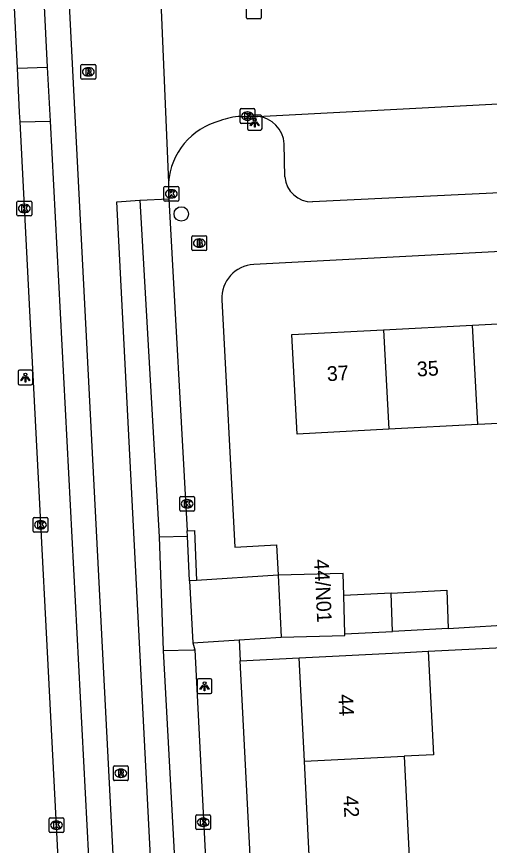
# Model space of a CAD drawing. Extents: x 161084 to 161928, y 385355 to 386522.
# Drawn here: x 161611.5 to 161643.5, y 385953.8 to 386010 of the extents above; entities that cross this region are included whole.
import ezdxf

# ---------------------------------------------------------------- set-up
doc = ezdxf.new("R2010")
doc.units = 0
for name, color, linetype in [('IMGEO_Boom', 7, 'Continuous'), ('IMGEO_Brandkraan', 7, 'Continuous'), ('IMGEO_Kolk', 7, 'Continuous'), ('IMGEO_Lichtpunt', 7, 'Continuous'), ('IMGEO_Pand', 7, 'Continuous'), ('IMGEO_Pand_nummerreeks', 7, 'Continuous'), ('IMGEO_Rijbaan_lokaal_gesloten', 7, 'Continuous'), ('IMGEO_Rijbaan_lokaal_open', 7, 'Continuous'), ('IMGEO_Rioolput', 7, 'Continuous'), ('IMGEO_Voetpad_open', 7, 'Continuous')]:
    doc.layers.add(name, color=color, linetype=linetype)

msp = doc.modelspace()

# ---------------------------------------------------------------- linework, layer by layer
at = {"layer": 'IMGEO_Boom'}
msp.add_circle((161622.631, 385996.625), 0.489, dxfattribs=at)
at = {"layer": 'IMGEO_Brandkraan'}
for p, q in [((161623.353, 385994.224), (161623.353, 385995.076)), ((161623.428, 385995.15), (161624.28, 385995.15)), ((161624.354, 385995.076), (161624.354, 385994.224)), ((161623.841, 385994.93), (161623.866, 385994.93)), ((161624.28, 385994.15), (161623.428, 385994.15)), ((161623.864, 385994.37), (161623.839, 385994.37))]:
    msp.add_line(p, q, dxfattribs=at)
for points in [[(161623.353, 385994.224), (161623.353, 385995.076)], [(161623.428, 385995.15), (161624.28, 385995.15)], [(161624.354, 385995.076), (161624.354, 385994.224)], [(161623.701, 385994.85), (161623.701, 385994.45), (161623.914, 385994.45)], [(161623.932, 385994.85), (161623.701, 385994.85)], [(161623.88, 385994.769), (161623.826, 385994.769), (161623.826, 385994.693)], [(161623.826, 385994.693), (161623.879, 385994.693)], [(161623.888, 385994.617), (161623.826, 385994.617), (161623.826, 385994.536)], [(161623.826, 385994.536), (161623.888, 385994.536)], [(161624.28, 385994.15), (161623.428, 385994.15)]]:
    msp.add_lwpolyline(points, dxfattribs=at)
for centre, radius, start, end in [((161623.43, 385995.074), 0.0765, 91.552, 178.448), ((161623.43, 385995.074), 0.0765, 91.552, 178.448), ((161624.278, 385995.074), 0.0765, 1.552, 88.448), ((161624.278, 385995.074), 0.0765, 1.552, 88.448), ((161623.881, 385994.731), 0.0379, 267.8285, 90.9355), ((161623.889, 385994.576), 0.0404, 269.8759, 90.5077), ((161623.92, 385994.701), 0.251, 268.6676, 293.5347), ((161623.936, 385994.705), 0.145, 59.4692, 91.5367), ((161623.961, 385994.752), 0.0922, 285.5137, 58.1501), ((161623.966, 385994.56), 0.105, 301.3115, 78.989), ((161623.43, 385994.226), 0.0765, 181.552, 268.448), ((161623.43, 385994.226), 0.0765, 181.552, 268.448), ((161624.278, 385994.226), 0.0765, 271.552, 358.448), ((161624.278, 385994.226), 0.0765, 271.552, 358.448)]:
    msp.add_arc(centre, radius, start, end, dxfattribs=at)
for centre, major_axis, ratio, start_param, end_param in [((161623.84, 385994.65), (-0.387, 0.002), 0.722429, 4.712389, 7.853982), ((161623.865, 385994.65), (-0.39, 0.002), 0.717154, 1.570796, 4.712389)]:
    msp.add_ellipse(centre, major_axis=major_axis, ratio=ratio, start_param=start_param, end_param=end_param, dxfattribs=at)
at = {"layer": 'IMGEO_Kolk'}
for p, q in [((161627.045, 386009.921), (161627.045, 386010.773)), ((161628.046, 386010.773), (161628.046, 386009.921)), ((161627.972, 386009.847), (161627.12, 386009.847)), ((161626.624, 386002.833), (161626.624, 386003.685)), ((161626.699, 386003.759), (161627.551, 386003.759)), ((161627.112, 386003.539), (161627.137, 386003.539)), ((161627.625, 386003.685), (161627.625, 386002.833)), ((161627.135, 386002.979), (161627.11, 386002.979)), ((161627.551, 386002.759), (161626.699, 386002.759)), ((161621.459, 385997.561), (161621.459, 385998.413)), ((161621.534, 385998.487), (161622.386, 385998.487)), ((161622.46, 385998.413), (161622.46, 385997.561)), ((161621.947, 385998.267), (161621.972, 385998.267)), ((161611.5, 385996.571), (161611.5, 385997.423)), ((161611.575, 385997.497), (161612.427, 385997.497)), ((161611.988, 385997.277), (161612.013, 385997.277)), ((161612.501, 385997.423), (161612.501, 385996.571)), ((161622.386, 385997.487), (161621.534, 385997.487)), ((161621.97, 385997.707), (161621.945, 385997.707)), ((161612.011, 385996.717), (161611.986, 385996.717)), ((161612.427, 385996.497), (161611.575, 385996.497)), ((161622.53, 385976.56), (161622.53, 385977.412)), ((161622.605, 385977.486), (161623.457, 385977.486)), ((161623.018, 385977.266), (161623.043, 385977.266)), ((161623.531, 385977.412), (161623.531, 385976.56)), ((161623.041, 385976.706), (161623.016, 385976.706)), ((161612.591, 385975.133), (161612.591, 385975.985)), ((161612.666, 385976.059), (161613.518, 385976.059)), ((161613.592, 385975.985), (161613.592, 385975.133)), ((161623.457, 385976.486), (161622.605, 385976.486)), ((161613.079, 385975.839), (161613.104, 385975.839)), ((161613.518, 385975.059), (161612.666, 385975.059)), ((161613.102, 385975.279), (161613.077, 385975.279)), ((161623.62, 385954.98), (161623.62, 385955.832)), ((161623.695, 385955.906), (161624.547, 385955.906)), ((161624.621, 385955.832), (161624.621, 385954.98)), ((161613.68, 385954.779), (161613.68, 385955.631)), ((161613.755, 385955.705), (161614.607, 385955.705)), ((161614.168, 385955.485), (161614.193, 385955.485)), ((161614.681, 385955.631), (161614.681, 385954.779)), ((161624.108, 385955.686), (161624.133, 385955.686)), ((161614.607, 385954.705), (161613.755, 385954.705)), ((161614.191, 385954.925), (161614.166, 385954.925)), ((161624.547, 385954.906), (161623.695, 385954.906)), ((161624.131, 385955.126), (161624.106, 385955.126))]:
    msp.add_line(p, q, dxfattribs=at)
for points in [[(161627.045, 386009.921), (161627.045, 386010.773)], [(161628.046, 386010.773), (161628.046, 386009.921)], [(161627.972, 386009.847), (161627.12, 386009.847)], [(161626.624, 386002.833), (161626.624, 386003.685)], [(161626.699, 386003.759), (161627.551, 386003.759)], [(161626.945, 386003.459), (161627.068, 386003.459), (161627.068, 386003.308), (161627.198, 386003.459), (161627.362, 386003.459), (161627.216, 386003.308), (161627.369, 386003.059), (161627.217, 386003.059), (161627.132, 386003.223), (161627.068, 386003.156), (161627.068, 386003.059), (161626.945, 386003.059), (161626.945, 386003.459)], [(161627.625, 386003.685), (161627.625, 386002.833)], [(161627.551, 386002.759), (161626.699, 386002.759)], [(161621.459, 385997.561), (161621.459, 385998.413)], [(161621.534, 385998.487), (161622.386, 385998.487)], [(161622.46, 385998.413), (161622.46, 385997.561)], [(161621.78, 385998.187), (161621.903, 385998.187), (161621.903, 385998.036), (161622.033, 385998.187), (161622.197, 385998.187), (161622.051, 385998.036), (161622.204, 385997.787), (161622.052, 385997.787), (161621.967, 385997.951), (161621.903, 385997.884), (161621.903, 385997.787), (161621.78, 385997.787), (161621.78, 385998.187)], [(161611.5, 385996.571), (161611.5, 385997.423)], [(161611.575, 385997.497), (161612.427, 385997.497)], [(161612.501, 385997.423), (161612.501, 385996.571)], [(161622.386, 385997.487), (161621.534, 385997.487)], [(161611.821, 385997.197), (161611.944, 385997.197), (161611.944, 385997.046), (161612.074, 385997.197), (161612.238, 385997.197), (161612.092, 385997.046), (161612.245, 385996.797), (161612.093, 385996.797), (161612.008, 385996.961), (161611.944, 385996.894), (161611.944, 385996.797), (161611.821, 385996.797), (161611.821, 385997.197)], [(161612.427, 385996.497), (161611.575, 385996.497)], [(161622.53, 385976.56), (161622.53, 385977.412)], [(161622.605, 385977.486), (161623.457, 385977.486)], [(161622.851, 385977.186), (161622.974, 385977.186), (161622.974, 385977.035), (161623.104, 385977.186), (161623.268, 385977.186), (161623.122, 385977.035), (161623.275, 385976.786), (161623.123, 385976.786), (161623.038, 385976.95), (161622.974, 385976.883), (161622.974, 385976.786), (161622.851, 385976.786), (161622.851, 385977.186)], [(161623.531, 385977.412), (161623.531, 385976.56)], [(161612.591, 385975.133), (161612.591, 385975.985)], [(161612.666, 385976.059), (161613.518, 385976.059)], [(161613.592, 385975.985), (161613.592, 385975.133)], [(161623.457, 385976.486), (161622.605, 385976.486)], [(161612.912, 385975.759), (161613.035, 385975.759), (161613.035, 385975.608), (161613.165, 385975.759), (161613.329, 385975.759), (161613.183, 385975.608), (161613.336, 385975.359), (161613.184, 385975.359), (161613.099, 385975.523), (161613.035, 385975.456), (161613.035, 385975.359), (161612.912, 385975.359), (161612.912, 385975.759)], [(161613.518, 385975.059), (161612.666, 385975.059)], [(161623.62, 385954.98), (161623.62, 385955.832)], [(161623.695, 385955.906), (161624.547, 385955.906)], [(161624.621, 385955.832), (161624.621, 385954.98)], [(161613.68, 385954.779), (161613.68, 385955.631)], [(161613.755, 385955.705), (161614.607, 385955.705)], [(161614.001, 385955.405), (161614.124, 385955.405), (161614.124, 385955.254), (161614.254, 385955.405), (161614.418, 385955.405), (161614.272, 385955.254), (161614.425, 385955.005), (161614.273, 385955.005), (161614.188, 385955.169), (161614.124, 385955.102), (161614.124, 385955.005), (161614.001, 385955.005), (161614.001, 385955.405)], [(161614.681, 385955.631), (161614.681, 385954.779)], [(161623.941, 385955.606), (161624.064, 385955.606), (161624.064, 385955.455), (161624.194, 385955.606), (161624.358, 385955.606), (161624.212, 385955.455), (161624.365, 385955.206), (161624.213, 385955.206), (161624.128, 385955.37), (161624.064, 385955.303), (161624.064, 385955.206), (161623.941, 385955.206), (161623.941, 385955.606)], [(161614.607, 385954.705), (161613.755, 385954.705)], [(161624.547, 385954.906), (161623.695, 385954.906)]]:
    msp.add_lwpolyline(points, dxfattribs=at)
for centre, start, end in [((161627.122, 386009.923), 181.552, 268.448), ((161627.122, 386009.923), 181.552, 268.448), ((161627.97, 386009.923), 271.552, 358.448), ((161627.97, 386009.923), 271.552, 358.448), ((161626.701, 386003.683), 91.552, 178.448), ((161626.701, 386003.683), 91.552, 178.448), ((161627.549, 386003.683), 1.552, 88.448), ((161627.549, 386003.683), 1.552, 88.448), ((161626.701, 386002.835), 181.552, 268.448), ((161626.701, 386002.835), 181.552, 268.448), ((161627.549, 386002.835), 271.552, 358.448), ((161627.549, 386002.835), 271.552, 358.448), ((161621.536, 385998.411), 91.552, 178.448), ((161621.536, 385998.411), 91.552, 178.448), ((161622.384, 385998.411), 1.552, 88.448), ((161622.384, 385998.411), 1.552, 88.448), ((161611.577, 385997.421), 91.552, 178.448), ((161611.577, 385997.421), 91.552, 178.448), ((161612.425, 385997.421), 1.552, 88.448), ((161612.425, 385997.421), 1.552, 88.448), ((161621.536, 385997.563), 181.552, 268.448), ((161621.536, 385997.563), 181.552, 268.448), ((161622.384, 385997.563), 271.552, 358.448), ((161622.384, 385997.563), 271.552, 358.448), ((161611.577, 385996.573), 181.552, 268.448), ((161611.577, 385996.573), 181.552, 268.448), ((161612.425, 385996.573), 271.552, 358.448), ((161612.425, 385996.573), 271.552, 358.448), ((161622.607, 385977.41), 91.552, 178.448), ((161622.607, 385977.41), 91.552, 178.448), ((161623.455, 385977.41), 1.552, 88.448), ((161623.455, 385977.41), 1.552, 88.448), ((161622.607, 385976.562), 181.552, 268.448), ((161622.607, 385976.562), 181.552, 268.448), ((161623.455, 385976.562), 271.552, 358.448), ((161623.455, 385976.562), 271.552, 358.448), ((161612.668, 385975.983), 91.552, 178.448), ((161612.668, 385975.983), 91.552, 178.448), ((161613.516, 385975.983), 1.552, 88.448), ((161613.516, 385975.983), 1.552, 88.448), ((161612.668, 385975.135), 181.552, 268.448), ((161612.668, 385975.135), 181.552, 268.448), ((161613.516, 385975.135), 271.552, 358.448), ((161613.516, 385975.135), 271.552, 358.448), ((161623.697, 385955.83), 91.552, 178.448), ((161623.697, 385955.83), 91.552, 178.448), ((161624.545, 385955.83), 1.552, 88.448), ((161624.545, 385955.83), 1.552, 88.448), ((161613.757, 385955.629), 91.552, 178.448), ((161613.757, 385955.629), 91.552, 178.448), ((161614.605, 385955.629), 1.552, 88.448), ((161614.605, 385955.629), 1.552, 88.448), ((161613.757, 385954.781), 181.552, 268.448), ((161613.757, 385954.781), 181.552, 268.448), ((161614.605, 385954.781), 271.552, 358.448), ((161614.605, 385954.781), 271.552, 358.448), ((161623.697, 385954.982), 181.552, 268.448), ((161623.697, 385954.982), 181.552, 268.448), ((161624.545, 385954.982), 271.552, 358.448), ((161624.545, 385954.982), 271.552, 358.448)]:
    msp.add_arc(centre, 0.0765, start, end, dxfattribs=at)
for centre, major_axis, ratio, start_param, end_param in [((161627.111, 386003.259), (-0.387, 0.002), 0.722429, 4.712389, 7.853982), ((161627.136, 386003.259), (-0.39, 0.002), 0.717154, 1.570796, 4.712389), ((161621.946, 385997.987), (-0.387, 0.002), 0.722429, 4.712389, 7.853982), ((161621.971, 385997.987), (-0.39, 0.002), 0.717154, 1.570796, 4.712389), ((161611.987, 385996.997), (-0.387, 0.002), 0.722429, 4.712389, 7.853982), ((161612.012, 385996.997), (-0.39, 0.002), 0.717154, 1.570796, 4.712389), ((161623.017, 385976.986), (-0.387, 0.002), 0.722429, 4.712389, 7.853982), ((161623.042, 385976.986), (-0.39, 0.002), 0.717154, 1.570796, 4.712389), ((161613.078, 385975.559), (-0.387, 0.002), 0.722429, 4.712389, 7.853982), ((161613.103, 385975.559), (-0.39, 0.002), 0.717154, 1.570796, 4.712389), ((161614.167, 385955.205), (-0.387, 0.002), 0.722429, 4.712389, 7.853982), ((161614.192, 385955.205), (-0.39, 0.002), 0.717154, 1.570796, 4.712389), ((161624.107, 385955.406), (-0.387, 0.002), 0.722429, 4.712389, 7.853982), ((161624.132, 385955.406), (-0.39, 0.002), 0.717154, 1.570796, 4.712389)]:
    msp.add_ellipse(centre, major_axis=major_axis, ratio=ratio, start_param=start_param, end_param=end_param, dxfattribs=at)
at = {"layer": 'IMGEO_Lichtpunt'}
for p, q in [((161627.111, 386003.213), (161627.111, 386002.406)), ((161627.111, 386003.213), (161627.111, 386002.406)), ((161628.013, 386003.308), (161627.205, 386003.308)), ((161628.013, 386003.308), (161627.205, 386003.308)), ((161628.107, 386002.406), (161628.107, 386003.213)), ((161628.107, 386002.406), (161628.107, 386003.213)), ((161627.205, 386002.312), (161628.013, 386002.312)), ((161627.205, 386002.312), (161628.013, 386002.312)), ((161611.572, 385985.943), (161611.572, 385985.136)), ((161611.572, 385985.943), (161611.572, 385985.136)), ((161612.474, 385986.038), (161611.666, 385986.038)), ((161612.474, 385986.038), (161611.666, 385986.038)), ((161612.568, 385985.136), (161612.568, 385985.943)), ((161612.568, 385985.136), (161612.568, 385985.943)), ((161611.666, 385985.042), (161612.474, 385985.042)), ((161611.666, 385985.042), (161612.474, 385985.042)), ((161623.715, 385965.028), (161623.715, 385964.221)), ((161623.715, 385965.028), (161623.715, 385964.221)), ((161624.617, 385965.123), (161623.809, 385965.123)), ((161624.617, 385965.123), (161623.809, 385965.123)), ((161624.711, 385964.221), (161624.711, 385965.028)), ((161624.711, 385964.221), (161624.711, 385965.028)), ((161623.809, 385964.127), (161624.617, 385964.127)), ((161623.809, 385964.127), (161624.617, 385964.127))]:
    msp.add_line(p, q, dxfattribs=at)
for points in [[(161627.485, 386002.877), (161627.524, 386002.849), (161627.336, 386002.587), (161627.298, 386002.614), (161627.485, 386002.877)], [(161627.587, 386002.829), (161627.634, 386002.829), (161627.634, 386002.507), (161627.587, 386002.507), (161627.587, 386002.829)], [(161627.697, 386002.849), (161627.735, 386002.876), (161627.922, 386002.614), (161627.883, 386002.586), (161627.697, 386002.849)], [(161611.946, 385985.607), (161611.985, 385985.579), (161611.797, 385985.317), (161611.759, 385985.344), (161611.946, 385985.607)], [(161612.048, 385985.559), (161612.095, 385985.559), (161612.095, 385985.237), (161612.048, 385985.237), (161612.048, 385985.559)], [(161612.158, 385985.579), (161612.196, 385985.606), (161612.383, 385985.344), (161612.344, 385985.316), (161612.158, 385985.579)], [(161624.089, 385964.692), (161624.128, 385964.664), (161623.94, 385964.402), (161623.902, 385964.429), (161624.089, 385964.692)], [(161624.191, 385964.644), (161624.238, 385964.644), (161624.238, 385964.322), (161624.191, 385964.322), (161624.191, 385964.644)], [(161624.301, 385964.664), (161624.339, 385964.691), (161624.526, 385964.429), (161624.487, 385964.401), (161624.301, 385964.664)]]:
    msp.add_lwpolyline(points, dxfattribs=at)
for centre in [(161627.61, 386003.011), (161612.071, 385985.741), (161624.214, 385964.826)]:
    msp.add_circle(centre, 0.0994, dxfattribs=at)
for centre, start, end in [((161627.205, 386003.213), 90, 180), ((161627.205, 386003.213), 90, 180), ((161628.013, 386003.213), 0, 90), ((161628.013, 386003.213), 0, 90), ((161627.205, 386002.406), 180, 270), ((161627.205, 386002.406), 180, 270), ((161628.013, 386002.406), 270, 0), ((161628.013, 386002.406), 270, 360), ((161611.666, 385985.943), 90, 180), ((161611.666, 385985.943), 90, 180), ((161612.474, 385985.943), 0, 90), ((161612.474, 385985.943), 0, 90), ((161611.666, 385985.136), 180, 270), ((161611.666, 385985.136), 180, 270), ((161612.474, 385985.136), 270, 0), ((161612.474, 385985.136), 270, 360), ((161623.809, 385965.028), 90, 180), ((161623.809, 385965.028), 90, 180), ((161624.617, 385965.028), 0, 90), ((161624.617, 385965.028), 0, 90), ((161623.809, 385964.221), 180, 270), ((161623.809, 385964.221), 180, 270), ((161624.617, 385964.221), 270, 0), ((161624.617, 385964.221), 270, 360)]:
    msp.add_arc(centre, 0.0946, start, end, dxfattribs=at)
at = {"layer": 'IMGEO_Pand'}
for points in [[(161636.336, 385988.776), (161642.374, 385989.09)], [(161642.374, 385989.09), (161648.412, 385989.403)], [(161642.725, 385982.349), (161642.374, 385989.09)], [(161636.687, 385982.035), (161630.477, 385981.712), (161630.127, 385988.453), (161636.336, 385988.776)], [(161636.336, 385988.776), (161636.687, 385982.035)], [(161642.725, 385982.349), (161636.687, 385982.035)], [(161648.763, 385982.662), (161642.725, 385982.349)], [(161633.647, 385970.781), (161633.608, 385972.268), (161629.19, 385972.142)], [(161629.19, 385972.142), (161629.407, 385967.939)], [(161636.863, 385970.94), (161633.647, 385970.781)], [(161636.863, 385970.94), (161640.622, 385971.127), (161640.706, 385968.528)], [(161636.948, 385968.341), (161636.863, 385970.94)], [(161633.714, 385968.179), (161633.647, 385970.781)], [(161629.407, 385967.939), (161633.717, 385968.062), (161633.714, 385968.179)], [(161633.714, 385968.179), (161636.948, 385968.341)], [(161640.706, 385968.528), (161636.948, 385968.341)], [(161630.62, 385966.547), (161637.371, 385966.889), (161639.362, 385966.99)], [(161639.362, 385966.99), (161639.717, 385959.981), (161637.726, 385959.88)], [(161630.975, 385959.538), (161630.62, 385966.547)], [(161630.975, 385959.538), (161637.726, 385959.88)], [(161637.726, 385959.88), (161638.072, 385953.049)], [(161631.321, 385952.707), (161630.975, 385959.538)]]:
    msp.add_lwpolyline(points, dxfattribs=at)
at = {"layer": 'IMGEO_Rijbaan_lokaal_gesloten'}
for points in [[(161609.755, 386116.483), (161609.888, 386111.583), (161615.421, 386003.25), (161621.471, 385885.633), (161624.888, 385819.708), (161623.138, 385819.708), (161623.088, 385821.908)], [(161610.496, 386068.225), (161613.555, 386006.567)], [(161621.038, 386015.801), (161621.765, 385998.751)], [(161611.531, 386006.513), (161613.555, 386006.567)], [(161611.713, 386002.858), (161611.681, 386003.492), (161611.531, 386006.513)], [(161613.555, 386006.567), (161613.759, 386002.917)], [(161611.713, 386002.858), (161613.759, 386002.917)], [(161613.759, 386002.917), (161616.359, 385953.05)], [(161621.765, 385998.751), (161621.795, 385997.645)], [(161633.899, 385773.407), (161631.831, 385773.325), (161628.656, 385802.704), (161628.006, 385808.738), (161625.952, 385848.838), (161624.789, 385870.438), (161618.273, 385997.454), (161619.82, 385997.552)], [(161619.82, 385997.552), (161621.795, 385997.645)], [(161619.82, 385997.552), (161621.139, 385974.738)], [(161621.139, 385974.738), (161623.052, 385974.789)], [(161621.139, 385974.738), (161621.416, 385967.055)], [(161623.189, 385971.77), (161623.052, 385974.789)], [(161623.189, 385971.77), (161623.425, 385967.572)], [(161623.425, 385967.572), (161623.545, 385967.084)], [(161621.416, 385967.055), (161623.472, 385967.082), (161623.545, 385967.084)], [(161621.416, 385967.055), (161623.939, 385920.504), (161626.423, 385870.671)]]:
    msp.add_lwpolyline(points, dxfattribs=at)
at = {"layer": 'IMGEO_Rijbaan_lokaal_open'}
for points in [[(161627.795, 386003.237), (161662.134, 386005.034)], [(161626.677, 386003.237), (161627.795, 386003.237)]]:
    msp.add_lwpolyline(points, dxfattribs=at)
for centre, radius, start, end in [((161626.444, 385998.398), 4.692, 104.6652, 175.6806), ((161626.931, 385998.516), 4.728, 93.0855, 110.7569)]:
    msp.add_arc(centre, radius, start, end, dxfattribs=at)
at = {"layer": 'IMGEO_Rioolput'}
for p, q in [((161615.839, 386005.829), (161615.839, 386006.681)), ((161615.914, 386006.755), (161616.766, 386006.755)), ((161616.327, 386006.535), (161616.352, 386006.535)), ((161616.84, 386006.681), (161616.84, 386005.829)), ((161616.766, 386005.755), (161615.914, 386005.755)), ((161616.35, 386005.975), (161616.325, 386005.975)), ((161618.033, 385958.299), (161618.033, 385959.151)), ((161618.108, 385959.225), (161618.96, 385959.225)), ((161619.034, 385959.151), (161619.034, 385958.299)), ((161618.521, 385959.005), (161618.546, 385959.005)), ((161618.96, 385958.225), (161618.108, 385958.225)), ((161618.544, 385958.445), (161618.519, 385958.445))]:
    msp.add_line(p, q, dxfattribs=at)
for points in [[(161615.839, 386005.829), (161615.839, 386006.681)], [(161615.914, 386006.755), (161616.766, 386006.755)], [(161616.428, 386006.453), (161616.176, 386006.455), (161616.176, 386006.055)], [(161616.354, 386006.374), (161616.3, 386006.374), (161616.3, 386006.293)], [(161616.3, 386006.293), (161616.352, 386006.293)], [(161616.84, 386006.681), (161616.84, 386005.829)], [(161616.766, 386005.755), (161615.914, 386005.755)], [(161616.176, 386006.055), (161616.3, 386006.055), (161616.3, 386006.217), (161616.311, 386006.217)], [(161616.358, 386006.188), (161616.429, 386006.055), (161616.569, 386006.055), (161616.504, 386006.181)], [(161618.033, 385958.299), (161618.033, 385959.151)], [(161618.108, 385959.225), (161618.96, 385959.225)], [(161619.034, 385959.151), (161619.034, 385958.299)], [(161618.622, 385958.923), (161618.37, 385958.925), (161618.37, 385958.525)], [(161618.37, 385958.525), (161618.494, 385958.525), (161618.494, 385958.687), (161618.505, 385958.687)], [(161618.548, 385958.844), (161618.494, 385958.844), (161618.494, 385958.763)], [(161618.494, 385958.763), (161618.546, 385958.763)], [(161618.552, 385958.658), (161618.623, 385958.525), (161618.763, 385958.525), (161618.698, 385958.651)], [(161618.96, 385958.225), (161618.108, 385958.225)]]:
    msp.add_lwpolyline(points, dxfattribs=at)
for centre, radius, start, end in [((161615.916, 386006.679), 0.0765, 91.552, 178.448), ((161615.916, 386006.679), 0.0765, 91.552, 178.448), ((161616.336, 386006.482), 0.19, 274.7715, 282.9687), ((161616.36, 386006.278), 0.0964, 77.0061, 93.1865), ((161616.374, 386006.335), 0.0378, 276.6634, 79.6772), ((161616.427, 386006.343), 0.109, 350.3612, 89.416), ((161616.425, 386006.343), 0.112, 277.5842, 350.9817), ((161616.764, 386006.679), 0.0765, 1.552, 88.448), ((161616.764, 386006.679), 0.0765, 1.552, 88.448), ((161615.916, 386005.831), 0.0765, 181.552, 268.448), ((161615.916, 386005.831), 0.0765, 181.552, 268.448), ((161616.31, 386006.164), 0.0533, 26.0293, 88.6989), ((161616.409, 386006.128), 0.108, 29.5134, 73.7905), ((161616.764, 386005.831), 0.0765, 271.552, 358.448), ((161616.764, 386005.831), 0.0765, 271.552, 358.448), ((161618.11, 385959.149), 0.0765, 91.552, 178.448), ((161618.11, 385959.149), 0.0765, 91.552, 178.448), ((161618.958, 385959.149), 0.0765, 1.552, 88.448), ((161618.958, 385959.149), 0.0765, 1.552, 88.448), ((161618.504, 385958.634), 0.0533, 26.0293, 88.6989), ((161618.53, 385958.952), 0.19, 274.7715, 282.9687), ((161618.554, 385958.748), 0.0964, 77.0061, 93.1865), ((161618.568, 385958.805), 0.0378, 276.6634, 79.6772), ((161618.621, 385958.813), 0.109, 350.3612, 89.416), ((161618.619, 385958.813), 0.112, 277.5842, 350.9817), ((161618.603, 385958.598), 0.108, 29.5134, 73.7905), ((161618.11, 385958.301), 0.0765, 181.552, 268.448), ((161618.11, 385958.301), 0.0765, 181.552, 268.448), ((161618.958, 385958.301), 0.0765, 271.552, 358.448), ((161618.958, 385958.301), 0.0765, 271.552, 358.448)]:
    msp.add_arc(centre, radius, start, end, dxfattribs=at)
for centre, major_axis, ratio, start_param, end_param in [((161616.326, 386006.255), (-0.387, 0.002), 0.722429, 4.712389, 7.853982), ((161616.351, 386006.255), (-0.39, 0.002), 0.717154, 1.570796, 4.712389), ((161618.52, 385958.725), (-0.387, 0.002), 0.722429, 4.712389, 7.853982), ((161618.545, 385958.725), (-0.39, 0.002), 0.717154, 1.570796, 4.712389)]:
    msp.add_ellipse(centre, major_axis=major_axis, ratio=ratio, start_param=start_param, end_param=end_param, dxfattribs=at)
at = {"layer": 'IMGEO_Voetpad_open'}
for points in [[(161611.531, 386006.513), (161608.464, 386068.141)], [(161614.286, 385952.984), (161612.369, 385990.062), (161611.713, 386002.858)], [(161629.659, 385999.141), (161629.612, 386001.367)], [(161658.342, 385998.728), (161631.528, 385997.442)], [(161621.795, 385997.645), (161623.031, 385975.157)], [(161668.766, 385995.363), (161627.546, 385993.204)], [(161625.385, 385990.801), (161626.255, 385974.046), (161629.076, 385974.205), (161629.19, 385972.142)], [(161623.031, 385975.157), (161623.522, 385975.182), (161623.676, 385971.794)], [(161623.052, 385974.789), (161623.031, 385975.157)], [(161629.19, 385972.142), (161623.676, 385971.794)], [(161623.676, 385971.794), (161623.189, 385971.77)], [(161640.706, 385968.528), (161645.793, 385968.848)], [(161623.425, 385967.572), (161626.561, 385967.777)], [(161626.561, 385967.777), (161629.407, 385967.939)], [(161626.561, 385967.777), (161626.634, 385966.341)], [(161623.545, 385967.084), (161628.487, 385870.725)], [(161639.362, 385966.99), (161648.976, 385967.478), (161649.119, 385963.992)], [(161626.634, 385966.341), (161630.62, 385966.547)], [(161629.443, 385911.3), (161626.634, 385966.341)]]:
    msp.add_lwpolyline(points, dxfattribs=at)
for centre, radius, start, end in [((161627.616, 386001.245), 2, 3.4909, 84.8619), ((161631.474, 385999.26), 1.819, 183.7466, 271.709), ((161627.667, 385990.922), 2.286, 93.0455, 183.0249)]:
    msp.add_arc(centre, radius, start, end, dxfattribs=at)

# ---------------------------------------------------------------- texts
at = {"layer": 'IMGEO_Pand_nummerreeks'}
for s, rotation, p in [('35', 2.9754, (161638.615, 385985.61)), ('37', 2.9754, (161632.519, 385985.293)), ('44/N01', 272.9505, (161631.627, 385973.209)), ('44', 272.8986, (161633.269, 385964.062)), ('42', 272.8986, (161633.616, 385957.19))]:
    msp.add_text(s, height=1, rotation=rotation, dxfattribs=at).set_placement(p)

doc.saveas('drawing.dxf')
